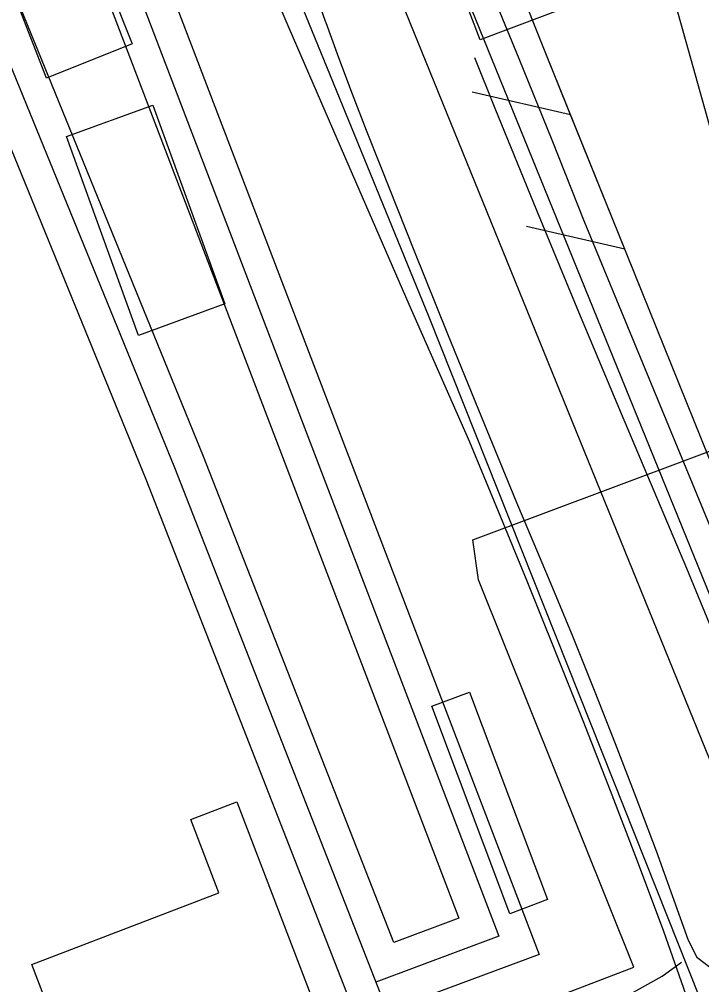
# Model space of a CAD drawing. Extents: x 3694830 to 3732949, y 415201 to 440970.
# Drawn here: x 3715132.2 to 3715462.8, y 429092.3 to 429559.7 of the extents above; entities that cross this region are included whole.
import ezdxf

# ---------------------------------------------------------------- set-up
doc = ezdxf.new("R2010")
doc.units = 0
for name, color, linetype in [('V-BLDG-OTLN', 7, 'Continuous'), ('V-CHAN-DOCK', 7, 'Continuous'), ('V-FLOD-BASE', 7, 'Continuous'), ('V-LEVE-TOET', 7, 'Continuous'), ('V-RAIL-TRAK', 7, 'Continuous'), ('V-RIVR-EDGE', 7, 'Continuous'), ('V-ROAD-CNTR', 7, 'Continuous'), ('V-RRAP-FSHR', 7, 'Continuous'), ('V-SITE-OTLN', 7, 'Continuous'), ('V-SURV-LINE', 7, 'Continuous'), ('V-UTIL-LINE', 7, 'Continuous')]:
    doc.layers.add(name, color=color, linetype=linetype)

msp = doc.modelspace()

# ---------------------------------------------------------------- linework, layer by layer
at = {"layer": 'V-BLDG-OTLN'}
for points in [[(3715079.74, 429815.92), (3715186.93, 429547.85), (3715145.31, 429531.21), (3715040.89, 429799.96)], [(3715190, 429406.69), (3715154.98, 429502.97), (3715196.8, 429518.17), (3715231.81, 429421.9)], [(3715369.81, 429126.66), (3715332.03, 429227.09), (3715350.22, 429233.93), (3715387.99, 429133.49)], [(3715281.76, 429065.32), (3715168.86, 429022.04), (3715138.2, 429102.05), (3715228.88, 429136.81), (3715215.3, 429172.24), (3715237.51, 429180.76)]]:
    msp.add_lwpolyline(points, close=True, dxfattribs=at)
at = {"layer": 'V-CHAN-DOCK'}
msp.add_lwpolyline([(3715464.8, 429976.95), (3715407.53, 430128.01), (3715403.66, 430128), (3715403.63, 430137.32), (3715378.29, 430192.52), (3715374.05, 430192.51), (3715374.01, 430204.51), (3715385.12, 430204.54), (3715385.15, 430194.94), (3715410.36, 430140.02), (3715414.73, 430140.03), (3715414.77, 430129.37), (3715471.47, 429979.8), (3715493.68, 429989.3), (3715694.68, 429456.16), (3715662.91, 429444.18), (3715589.79, 429638.14), (3715355.38, 429549.76), (3715350.17, 429563.59), (3715582.25, 429651.09), (3715460.16, 429974.96), (3715464.8, 429976.95)], dxfattribs=at)
at = {"layer": 'V-FLOD-BASE'}
msp.add_lwpolyline([(3715352.71, 429541.29), (3715362.57, 429516.76), (3715382.72, 429467.36), (3715403.11, 429418.06), (3715423.75, 429368.86), (3715439.64, 429331.41), (3715455.36, 429293.88), (3715470.9, 429256.29), (3715486.28, 429218.62), (3715501.48, 429180.88), (3715516.51, 429143.08), (3715537.13, 429094.59)], dxfattribs=at)
at = {"layer": 'V-LEVE-TOET'}
for points in [[(3715572.34, 429060.29), (3715556.72, 429096.78), (3715541.29, 429133.33), (3715526.03, 429169.96), (3715510.94, 429206.67), (3715496.04, 429243.44), (3715406.02, 429461.61), (3715390.31, 429501.16), (3715374.35, 429540.61), (3715358.13, 429579.95)], [(3715274.21, 429576.55), (3715280.41, 429558.82), (3715280.66, 429558.13), (3715286.81, 429541.15), (3715293.41, 429523.56), (3715300.19, 429506.04), (3715307.17, 429488.6), (3715323.25, 429447.98), (3715339.54, 429407.45), (3715356.03, 429367), (3715372.72, 429326.64), (3715389.62, 429286.36), (3715400.25, 429260.68), (3715410.67, 429234.92), (3715420.89, 429209.08), (3715430.9, 429183.15), (3715440.7, 429157.15), (3715456.24, 429113.91), (3715460.37, 429105.6), (3715467.75, 429099.92)]]:
    msp.add_lwpolyline(points, dxfattribs=at)
at = {"layer": 'V-RAIL-TRAK'}
msp.add_lwpolyline([(3715458.29, 429078.45), (3715444.49, 429118.09), (3715431.61, 429152.15), (3715418.53, 429186.14), (3715405.27, 429220.05), (3715391.83, 429253.89), (3715378.2, 429287.65), (3715364.38, 429321.34), (3715350.38, 429354.96), (3715321.06, 429421.68), (3715291.93, 429488.48), (3715262.98, 429555.36), (3715261.47, 429558.88), (3715234.21, 429622.32), (3715219.58, 429650.59), (3715205.14, 429678.95), (3715190.86, 429707.4), (3715176.75, 429735.94), (3715162.82, 429764.56), (3715149.07, 429793.27), (3715135.48, 429822.06), (3715122.08, 429850.93)], dxfattribs=at)
at = {"layer": 'V-RIVR-EDGE'}
msp.add_spline([(3715240.57, 430232.44), (3715238.19, 430220.3), (3715234.13, 430215.06), (3715233.72, 430212.23), (3715236.5, 430192.81), (3715239.69, 430174.61), (3715242.11, 430174.2), (3715252.61, 430168.51), (3715261.49, 430160.8), (3715273.17, 430142.17), (3715291.26, 430099.27), (3715309.37, 430062.83), (3715322.66, 430040.15), (3715345.57, 429985.1), (3715359.22, 429945.03), (3715363.22, 429927.23), (3715363.2, 429919.14), (3715363.6, 429916.31), (3715375.72, 429912.24), (3715379.75, 429908.59), (3715383.37, 429900.49), (3715383.33, 429885.53), (3715384.93, 429876.23), (3715385.31, 429864.9), (3715388.11, 429855.19), (3715392.54, 429845.07), (3715393.33, 429837.39), (3715398.52, 429811.09), (3715402.09, 429784.39), (3715406.51, 429772.25), (3715414.58, 429765.36), (3715414.97, 429758.89), (3715422.57, 429727.33), (3715428.19, 429708.71), (3715444.24, 429660.96), (3715451.45, 429631.01), (3715456.66, 429611.59), (3715477.2, 429578.79), (3715492.09, 429550.04), (3715498.92, 429533.85), (3715506.15, 429512.8), (3715510.15, 429495)], degree=3, dxfattribs=at)
at = {"layer": 'V-ROAD-CNTR'}
for points in [[(3715313.56, 429112.66), (3715221.48, 429348.07), (3715040.35, 429791.52), (3714946.1, 430041.71), (3714920.18, 430071.11), (3714887.26, 430067.43), (3714739.83, 430014.02), (3714659.47, 429981.05)], [(3715330.33, 429028.6), (3715207.55, 429342.5), (3715026.39, 429786.04), (3714933.03, 430033.85), (3714914.09, 430055.34), (3714890.7, 430052.72), (3714745.01, 429999.95), (3714662.04, 429968.86), (3714651.53, 429949.97), (3714657.85, 429921.3), (3715024.61, 428959.86), (3715307.66, 429071.2)], [(3715106.98, 429830.81), (3715383.94, 429106.95), (3715324.49, 429084.72)], [(3715092.97, 429825.45), (3715364.53, 429115.7), (3715304.97, 429093.44)], [(3715078.96, 429820.09), (3715345.12, 429124.46), (3715313.56, 429112.66)], [(3715293.45, 429081.72), (3715193.62, 429336.94), (3715125.17, 429504.52)], [(3715338.77, 429048.21), (3715406.37, 429075.64), (3715443.64, 429096.47), (3715453, 429103.25)]]:
    msp.add_lwpolyline(points, dxfattribs=at)
at = {"layer": 'V-RRAP-FSHR'}
for p, q in [((3715399.25, 429513.4), (3715351.62, 429524.41)), ((3715425.48, 429448.41), (3715377.85, 429459.42))]:
    msp.add_line(p, q, dxfattribs=at)
for points in [[(3715590.88, 429044.3), (3715510.59, 429237.53), (3715386.89, 429544), (3715293.98, 429778.27), (3715284.97, 429813.74), (3715219.35, 430068.64), (3715133.55, 430321.41), (3715095.71, 430391.74), (3714970.77, 430644.98), (3714789.05, 431017.39), (3714473.52, 431710.67), (3714534.18, 431739.73), (3714507.16, 431804.11), (3714437.43, 431808.65), (3714343.39, 431985.9), (3714094.81, 432435.24), (3713885.74, 432801.47), (3713772.55, 432990.13), (3713628.25, 433189.55), (3713470.98, 433415.91), (3713309.94, 433651.66), (3713049.09, 434012.47), (3712897.92, 434224.12), (3712648.57, 434533.45)], [(3714934.28, 430879.36), (3715310.78, 430066.42), (3715565.7, 429152.28), (3715743.65, 427937.51), (3715907.84, 426518.24), (3715968.15, 425803.52), (3716063.27, 425015.11), (3716110.19, 424867.16), (3716274.4, 424282.95), (3716360.42, 423797.38)], [(3715425.48, 429448.41), (3715399.25, 429513.4), (3715386.89, 429544), (3715373.23, 429578.46)], [(3715432.78, 429430.32), (3715425.48, 429448.41)]]:
    msp.add_lwpolyline(points, dxfattribs=at)
at = {"layer": 'V-SITE-OTLN'}
msp.add_lwpolyline([(3715103.94, 430063.38), (3715185.55, 429796), (3715256.97, 429595.78), (3715272.33, 429558.18), (3715330.53, 429415.63), (3715414.38, 429204.99), (3715461.64, 429086.07), (3715492.04, 429009.6), (3715505.09, 428973.58), (3715502.97, 428959.74), (3715410.72, 428886.63), (3715256.88, 428817.16), (3715243.69, 428803.36), (3715223.54, 428777.8), (3715209.59, 428737.01), (3715201.2, 428706.58), (3715194.87, 428671.99), (3715191.34, 428645.7), (3715189.94, 428638.78), (3715164.86, 428614.8), (3715153.85, 428604.28), (3715006.93, 428536.17)], dxfattribs=at)
at = {"layer": 'V-SURV-LINE'}
for points in [[(3715268.75, 429767.48), (3715594.57, 428966.44)], [(3715566.78, 428955.13), (3715240.97, 429756.16)]]:
    msp.add_lwpolyline(points, dxfattribs=at)
at = {"layer": 'V-UTIL-LINE'}
msp.add_lwpolyline([(3714351.56, 428574.47), (3714603.36, 428670.51), (3714611.63, 428670.48), (3714675.07, 428695.11), (3714675.07, 428695.11), (3715035.04, 428834.63), (3715041.94, 428835.99), (3715400.52, 428974.13), (3715366.36, 429072.05), (3715369.13, 429077.55), (3715429.81, 429100.8), (3715354.56, 429288.38), (3715351.86, 429307.67), (3715560.11, 429385.62), (3715620.79, 429406.12), (3715634.55, 429400.57), (3715678.67, 429414.22), (3715690.96, 429375.61)], dxfattribs=at)

doc.saveas('drawing.dxf')
